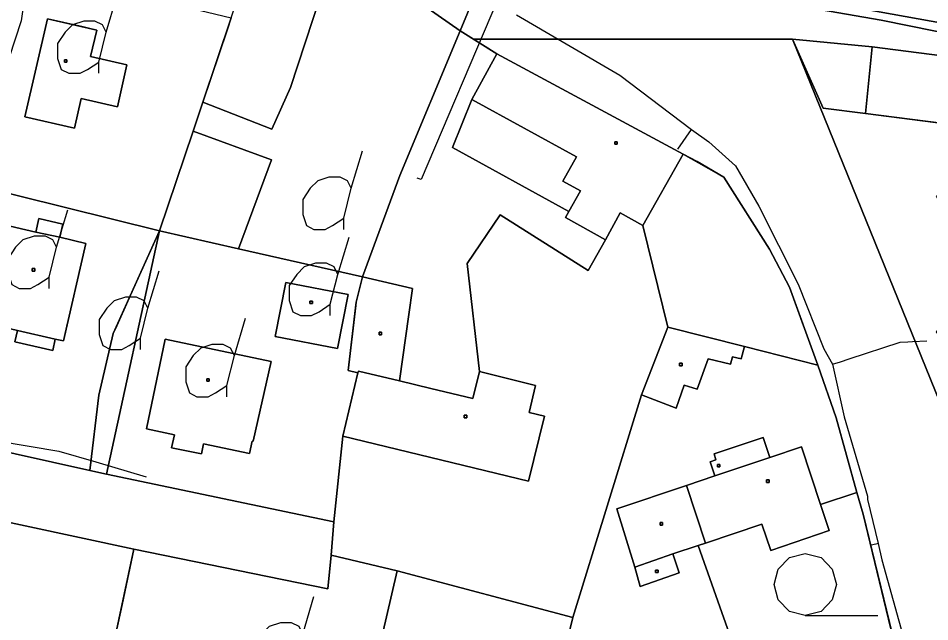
# Model space of a CAD drawing. Extents: x -645676 to -642474, y -1077513 to -1072613.
# Drawn here: x -644196.6 to -644086.8, y -1074683.6 to -1074610.9 of the extents above; entities that cross this region are included whole.
import ezdxf

# ---------------------------------------------------------------- set-up
doc = ezdxf.new("R2010")
doc.units = 0
for name, color, linetype in [('KN', 7, 'Continuous'), ('KULTURY_STAV', 7, 'Continuous'), ('KULTURY_ZNACKY', 7, 'Continuous'), ('PLYNOVOD', 7, 'Continuous')]:
    doc.layers.add(name, color=color, linetype=linetype)

# ---------------------------------------------------------------- blocks, each defined once
blk = doc.blocks.new('3$0400')
blk.add_lwpolyline([(0, 0), (-0.38, 0.1), (-0.65, 0.38), (-0.75, 0.75), (-0.65, 1.12), (-0.38, 1.4), (0, 1.5), (0.38, 1.4), (0.65, 1.12), (0.75, 0.75), (0.65, 0.38), (0.38, 0.1), (0, 0), (1.75, 0)])
blk = doc.blocks.new('$431')
blk.add_line((0.63, 0.99), (0.9, 1.89))
blk.add_lwpolyline([(0.45, 0), (0.45, 0.27), (0.63, 0.99), (0.54, 1.17), (0.36, 1.26), (0.09, 1.26), (-0.18, 1.17), (-0.36, 0.99), (-0.54, 0.72), (-0.54, 0.36), (-0.45, 0.09), (-0.27, 0), (0, 0), (0.18, 0.09), (0.45, 0.27)])

msp = doc.modelspace()

# ---------------------------------------------------------------- linework, layer by layer
at = {"layer": 'KN'}
for points in [[(-644139.25, -1074601.09), (-644139.25, -1074601.1), (-644139.27, -1074601.18), (-644139.28, -1074601.27), (-644139.27, -1074601.36), (-644139.25, -1074601.44), (-644139.21, -1074601.52), (-644139.16, -1074601.59), (-644139.1, -1074601.65), (-644139.03, -1074601.7), (-644138.97, -1074601.73), (-644143.41, -1074612.4), (-644154.82, -1074604.44), (-644150.43, -1074597.77), (-644156.49, -1074594.46)], [(-644154.82, -1074604.44), (-644143.41, -1074612.4), (-644150.67, -1074629.84), (-644155.15, -1074642.04), (-644170.09, -1074638.65), (-644166.13, -1074627.96), (-644175.57, -1074624.48), (-644174.4, -1074621.02), (-644166.08, -1074624.25), (-644163.85, -1074619.25), (-644160.25, -1074608.31), (-644159.27, -1074605.3), (-644158.08, -1074602.17)], [(-644170.97, -1074610.83), (-644174.4, -1074621.02), (-644175.57, -1074624.48), (-644179.61, -1074636.49), (-644202.31, -1074630.87), (-644196.46, -1074604.71)], [(-644160.25, -1074608.31), (-644163.85, -1074619.25), (-644166.08, -1074624.25), (-644174.4, -1074621.02), (-644170.97, -1074610.83), (-644169.12, -1074605.26)], [(-644037.43, -1074618.97), (-644038.89, -1074618.81), (-644062.57, -1074616.23), (-644079.62, -1074613.79), (-644092.71, -1074611.14), (-644106.4, -1074608.75), (-644105.4, -1074607.69), (-644104.47, -1074607.14), (-644103.46, -1074606.86), (-644102.45, -1074606.8), (-644096.39, -1074607.96), (-644094.93, -1074609.78), (-644083.09, -1074611.88), (-644075.17, -1074612.97), (-644067.23, -1074613.9), (-644038.25, -1074616.87), (-644037.57, -1074617.48)], [(-644187.91, -1074615.52), (-644183.53, -1074616.52), (-644184.66, -1074621.58), (-644189.05, -1074620.56), (-644189.86, -1074624.12), (-644195.82, -1074622.76), (-644193.12, -1074610.96), (-644187.18, -1074612.32)], [(-644187.91, -1074615.52), (-644187.18, -1074612.32), (-644193.12, -1074610.96), (-644195.82, -1074622.76), (-644189.86, -1074624.12), (-644189.05, -1074620.56), (-644184.66, -1074621.58), (-644183.53, -1074616.52)], [(-644138.98, -1074615.2), (-644141.98, -1074620.69), (-644144.31, -1074626.48), (-644130.3, -1074634.16), (-644130.71, -1074634.91), (-644125.9, -1074637.58), (-644127.99, -1074641.28), (-644138.6, -1074634.57), (-644142.55, -1074640.45), (-644141.08, -1074653.45), (-644141.88, -1074656.7), (-644146.93, -1074655.47), (-644150.72, -1074654.56), (-644149.59, -1074646.56), (-644149.15, -1074643.44), (-644155.15, -1074642.04), (-644150.67, -1074629.84), (-644143.41, -1074612.4)], [(-644093.79, -1074614.35), (-644094.6, -1074622.38), (-644070.06, -1074625.5), (-644069.25, -1074617.47), (-644062.82, -1074618.38), (-644066.24, -1074640.05), (-644068.71, -1074636.53), (-644069.91, -1074634.81), (-644071.8, -1074636.13), (-644070.59, -1074637.85), (-644086.05, -1074648.67), (-644081.14, -1074655.68), (-644085.09, -1074658.42), (-644103.39, -1074613.42)], [(-644069.25, -1074617.47), (-644070.06, -1074625.5), (-644094.6, -1074622.38), (-644093.79, -1074614.35), (-644075.66, -1074616.65)], [(-644116.56, -1074627.25), (-644121.4, -1074635.84), (-644124.11, -1074634.34), (-644125.9, -1074637.58), (-644130.71, -1074634.91), (-644130.3, -1074634.16), (-644128.92, -1074631.67), (-644131.02, -1074630.51), (-644129.39, -1074627.57), (-644141.98, -1074620.69), (-644138.98, -1074615.2)], [(-644190.76, -1074616.2), (-644191.06, -1074616.2), (-644191.06, -1074615.9), (-644190.76, -1074615.9)], [(-644190.76, -1074616.2), (-644190.76, -1074615.9), (-644191.06, -1074615.9), (-644191.06, -1074616.2)], [(-644130.3, -1074634.16), (-644144.31, -1074626.48), (-644141.98, -1074620.69), (-644129.39, -1074627.57), (-644131.02, -1074630.51), (-644128.92, -1074631.67)], [(-644170.09, -1074638.65), (-644179.61, -1074636.49), (-644175.57, -1074624.48), (-644166.13, -1074627.96)], [(-644124.48, -1074626.07), (-644124.78, -1074626.07), (-644124.78, -1074625.77), (-644124.48, -1074625.77)], [(-644124.48, -1074626.07), (-644124.48, -1074625.77), (-644124.78, -1074625.77), (-644124.78, -1074626.07)], [(-644100.34, -1074652.67), (-644109.17, -1074650.42), (-644118.4, -1074648.08), (-644121.4, -1074635.84), (-644116.56, -1074627.25), (-644111.64, -1074630.04), (-644106.16, -1074638.69), (-644103.72, -1074643.27)], [(-644179.61, -1074636.49), (-644185.18, -1074648.86), (-644186.93, -1074656.29), (-644187.99, -1074665.37), (-644206.02, -1074661.35), (-644208.14, -1074657.02), (-644206.14, -1074648.07), (-644202.31, -1074630.87)], [(-644121.4, -1074635.84), (-644118.4, -1074648.08), (-644121.58, -1074656.23), (-644129.85, -1074683.06), (-644150.97, -1074677.44), (-644158.95, -1074675.56), (-644158.6, -1074671.56), (-644157.52, -1074661.21), (-644135.19, -1074666.63), (-644133.26, -1074658.81), (-644135.11, -1074658.36), (-644134.31, -1074655.11), (-644141.08, -1074653.45), (-644142.55, -1074640.45), (-644138.6, -1074634.57), (-644127.99, -1074641.28), (-644125.9, -1074637.58), (-644124.11, -1074634.34)], [(-644194.52, -1074636.65), (-644198.81, -1074635.66), (-644201.51, -1074647.39), (-644196.71, -1074648.51), (-644197.03, -1074649.86), (-644192.48, -1074650.91), (-644192.17, -1074649.55), (-644191.17, -1074649.76), (-644188.47, -1074638.03), (-644191.62, -1074637.27), (-644191.24, -1074635.69), (-644194.15, -1074635.02)], [(-644191.62, -1074637.27), (-644194.52, -1074636.65), (-644194.15, -1074635.02), (-644191.24, -1074635.69)], [(-644194.52, -1074636.65), (-644191.62, -1074637.27), (-644188.47, -1074638.03), (-644191.17, -1074649.76), (-644192.17, -1074649.55), (-644196.71, -1074648.51), (-644201.51, -1074647.39), (-644198.81, -1074635.66)], [(-644185.99, -1074665.82), (-644187.99, -1074665.37), (-644186.93, -1074656.29), (-644185.18, -1074648.86), (-644179.61, -1074636.49)], [(-644170.09, -1074638.65), (-644155.15, -1074642.04), (-644155.91, -1074645.07), (-644156.89, -1074653.33), (-644155.71, -1074653.61), (-644157.52, -1074661.21), (-644158.6, -1074671.56), (-644185.99, -1074665.82), (-644179.61, -1074636.49)], [(-644194.65, -1074641.34), (-644194.95, -1074641.34), (-644194.95, -1074641.04), (-644194.65, -1074641.04)], [(-644194.65, -1074641.34), (-644194.65, -1074641.04), (-644194.95, -1074641.04), (-644194.95, -1074641.34)], [(-644150.72, -1074654.56), (-644155.65, -1074653.38), (-644155.71, -1074653.61), (-644156.89, -1074653.33), (-644155.91, -1074645.07), (-644155.15, -1074642.04), (-644149.15, -1074643.44), (-644149.59, -1074646.56)], [(-644156.9, -1074644.16), (-644158.18, -1074650.66), (-644165.68, -1074649.23), (-644164.41, -1074642.7)], [(-644156.9, -1074644.16), (-644164.41, -1074642.7), (-644165.68, -1074649.23), (-644158.18, -1074650.66)], [(-644161.2, -1074645.26), (-644161.5, -1074645.26), (-644161.5, -1074644.96), (-644161.2, -1074644.96)], [(-644161.2, -1074645.26), (-644161.2, -1074644.96), (-644161.5, -1074644.96), (-644161.5, -1074645.26)], [(-644192.17, -1074649.55), (-644192.48, -1074650.91), (-644197.03, -1074649.86), (-644196.71, -1074648.51)], [(-644109.17, -1074650.42), (-644109.55, -1074651.92), (-644110.62, -1074651.67), (-644110.83, -1074652.54), (-644113.52, -1074651.9), (-644114.86, -1074655.57), (-644116.41, -1074655.08), (-644117.4, -1074657.86), (-644121.58, -1074656.23), (-644118.4, -1074648.08)], [(-644166.16, -1074652.24), (-644168.32, -1074661.84), (-644168.47, -1074661.81), (-644168.78, -1074663.3), (-644174.31, -1074662.16), (-644174.56, -1074663.35), (-644178.15, -1074662.61), (-644177.82, -1074661.07), (-644181.2, -1074660.34), (-644178.95, -1074649.55)], [(-644166.16, -1074652.24), (-644178.95, -1074649.55), (-644181.2, -1074660.34), (-644177.82, -1074661.07), (-644178.15, -1074662.61), (-644174.56, -1074663.35), (-644174.31, -1074662.16), (-644168.78, -1074663.3), (-644168.47, -1074661.81), (-644168.32, -1074661.84)], [(-644152.87, -1074649.02), (-644153.17, -1074649.02), (-644153.17, -1074648.72), (-644152.87, -1074648.72)], [(-644152.87, -1074649.02), (-644152.87, -1074648.72), (-644153.17, -1074648.72), (-644153.17, -1074649.02)], [(-644116.67, -1074652.75), (-644116.97, -1074652.75), (-644116.97, -1074652.45), (-644116.67, -1074652.45)], [(-644116.67, -1074652.75), (-644116.67, -1074652.45), (-644116.97, -1074652.45), (-644116.97, -1074652.75)], [(-644150.72, -1074654.56), (-644146.93, -1074655.47), (-644141.88, -1074656.7), (-644141.08, -1074653.45), (-644134.31, -1074655.11), (-644135.11, -1074658.36), (-644133.26, -1074658.81), (-644135.19, -1074666.63), (-644157.52, -1074661.21), (-644155.71, -1074653.61), (-644155.65, -1074653.38)], [(-644173.63, -1074654.61), (-644173.93, -1074654.61), (-644173.93, -1074654.31), (-644173.63, -1074654.31)], [(-644173.63, -1074654.61), (-644173.63, -1074654.31), (-644173.93, -1074654.31), (-644173.93, -1074654.61)], [(-644187.99, -1074665.37), (-644185.99, -1074665.82), (-644158.6, -1074671.56), (-644158.95, -1074675.56), (-644159.33, -1074679.62), (-644182.69, -1074674.85), (-644208.92, -1074669.23), (-644212.13, -1074671.89), (-644208.14, -1074657.02), (-644206.02, -1074661.35)], [(-644142.6, -1074659), (-644142.9, -1074659), (-644142.9, -1074658.7), (-644142.6, -1074658.7)], [(-644142.6, -1074659), (-644142.6, -1074658.7), (-644142.9, -1074658.7), (-644142.9, -1074659)], [(-644106.1, -1074663.78), (-644112.71, -1074666.02), (-644113.28, -1074664.3), (-644112.59, -1074664.07), (-644112.8, -1074663.37), (-644106.92, -1074661.39)], [(-644099.99, -1074669.47), (-644098.97, -1074672.6), (-644106, -1074674.99), (-644107.07, -1074671.83), (-644113.85, -1074674.09), (-644116.16, -1074667.17), (-644112.71, -1074666.02), (-644106.1, -1074663.78), (-644102.28, -1074662.49)], [(-644112.12, -1074664.93), (-644112.42, -1074664.93), (-644112.42, -1074664.63), (-644112.12, -1074664.63)], [(-644112.12, -1074664.93), (-644112.12, -1074664.63), (-644112.42, -1074664.63), (-644112.42, -1074664.93)], [(-644113.85, -1074674.09), (-644114.75, -1074674.39), (-644117.78, -1074675.4), (-644122.38, -1074677), (-644124.54, -1074669.97), (-644116.16, -1074667.17)], [(-644106.19, -1074666.8), (-644106.49, -1074666.8), (-644106.49, -1074666.5), (-644106.19, -1074666.5)], [(-644106.19, -1074666.8), (-644106.19, -1074666.5), (-644106.49, -1074666.5), (-644106.49, -1074666.8)], [(-644089.58, -1074692.41), (-644108.61, -1074691.77), (-644114.75, -1074674.39), (-644113.85, -1074674.09), (-644107.07, -1074671.83), (-644106, -1074674.99), (-644098.97, -1074672.6), (-644099.99, -1074669.47), (-644095.61, -1074668.01), (-644094.88, -1074670.61)], [(-644182.69, -1074674.85), (-644186.97, -1074694.78), (-644187.37, -1074696.63), (-644216.34, -1074690.18), (-644212.13, -1074671.89), (-644208.92, -1074669.23)], [(-644119.03, -1074671.93), (-644119.33, -1074671.93), (-644119.33, -1074671.63), (-644119.03, -1074671.63)], [(-644119.03, -1074671.93), (-644119.03, -1074671.63), (-644119.33, -1074671.63), (-644119.33, -1074671.93)], [(-644158.95, -1074675.56), (-644150.97, -1074677.44), (-644156.53, -1074701.32), (-644159.61, -1074700.65), (-644186.97, -1074694.78), (-644182.69, -1074674.85), (-644159.33, -1074679.62)], [(-644122.38, -1074677), (-644117.78, -1074675.4), (-644117.02, -1074677.68), (-644121.71, -1074679.34)], [(-644129.85, -1074683.06), (-644131.74, -1074690.84), (-644121.51, -1074691.33), (-644124.9, -1074708.06), (-644153.14, -1074702.07), (-644156.53, -1074701.32), (-644150.97, -1074677.44)], [(-644119.57, -1074677.66), (-644119.87, -1074677.66), (-644119.87, -1074677.36), (-644119.57, -1074677.36)], [(-644119.57, -1074677.66), (-644119.57, -1074677.36), (-644119.87, -1074677.36), (-644119.87, -1074677.66)]]:
    msp.add_lwpolyline(points, close=True, dxfattribs=at)
for points in [[(-644089.58, -1074692.41), (-644094.88, -1074670.61), (-644095.61, -1074668.01), (-644098.12, -1074659.02), (-644100.34, -1074652.67), (-644103.72, -1074643.27), (-644106.16, -1074638.69), (-644111.64, -1074630.04), (-644116.56, -1074627.25), (-644138.98, -1074615.2), (-644143.41, -1074612.4), (-644138.97, -1074601.73)], [(-644106.4, -1074608.75), (-644092.71, -1074611.14), (-644079.62, -1074613.79)], [(-643989.11, -1074621.69), (-644009.98, -1074619.52), (-644020.5, -1074618.54), (-644021.99, -1074616.95), (-644028.01, -1074616.32), (-644029.8, -1074616.95), (-644030.52, -1074617.67), (-644031.21, -1074619.65), (-644037.43, -1074618.97), (-644037.57, -1074617.48), (-644038.25, -1074616.87), (-644067.23, -1074613.9), (-644075.17, -1074612.97), (-644083.09, -1074611.88), (-644094.93, -1074609.78)], [(-644075.66, -1074616.65), (-644093.79, -1074614.35), (-644103.39, -1074613.42), (-644085.09, -1074658.42)], [(-644131.74, -1074690.84), (-644129.85, -1074683.06), (-644121.58, -1074656.23), (-644117.4, -1074657.86), (-644116.41, -1074655.08), (-644114.86, -1074655.57), (-644113.52, -1074651.9), (-644110.83, -1074652.54), (-644110.62, -1074651.67), (-644109.55, -1074651.92), (-644109.17, -1074650.42), (-644100.34, -1074652.67), (-644098.12, -1074659.02), (-644095.61, -1074668.01), (-644099.99, -1074669.47), (-644102.28, -1074662.49), (-644106.1, -1074663.78), (-644106.92, -1074661.39), (-644112.8, -1074663.37), (-644112.59, -1074664.07), (-644113.28, -1074664.3), (-644112.71, -1074666.02), (-644116.16, -1074667.17), (-644124.54, -1074669.97), (-644122.38, -1074677), (-644121.71, -1074679.34), (-644117.02, -1074677.68), (-644117.78, -1074675.4), (-644114.75, -1074674.39), (-644108.61, -1074691.77)]]:
    msp.add_lwpolyline(points, dxfattribs=at)
at = {"layer": 'KULTURY_STAV'}
for points in [[(-644154.82, -1074604.44), (-644143.41, -1074612.4), (-644138.98, -1074615.2), (-644116.56, -1074627.25), (-644121.4, -1074635.84), (-644124.11, -1074634.34), (-644125.9, -1074637.58), (-644127.99, -1074641.28), (-644138.6, -1074634.57), (-644142.55, -1074640.45), (-644141.08, -1074653.45), (-644134.31, -1074655.11), (-644135.11, -1074658.36), (-644133.26, -1074658.81), (-644135.19, -1074666.63), (-644157.52, -1074661.21), (-644155.71, -1074653.61), (-644156.89, -1074653.33), (-644155.91, -1074645.07), (-644155.15, -1074642.04), (-644170.09, -1074638.65), (-644179.61, -1074636.49), (-644175.57, -1074624.48), (-644174.4, -1074621.02), (-644170.97, -1074610.83)], [(-644075.66, -1074616.65), (-644093.79, -1074614.35), (-644103.39, -1074613.42), (-644141.8, -1074613.42), (-644142.77, -1074612.8), (-644143.41, -1074612.4), (-644154.82, -1074604.44)], [(-644193.12, -1074610.96), (-644187.18, -1074612.32), (-644187.91, -1074615.52), (-644183.53, -1074616.52), (-644184.66, -1074621.58), (-644189.05, -1074620.56), (-644189.86, -1074624.12), (-644195.82, -1074622.76), (-644193.12, -1074610.96)], [(-644195.82, -1074622.76), (-644191.55, -1074623.74), (-644189.86, -1074624.12), (-644189.05, -1074620.56), (-644184.66, -1074621.58), (-644183.53, -1074616.52), (-644187.91, -1074615.52), (-644187.18, -1074612.32), (-644188.17, -1074612.09), (-644188.82, -1074611.94), (-644193.12, -1074610.96), (-644193.36, -1074612.01), (-644195.82, -1074622.76)], [(-644170.97, -1074610.83), (-644171.48, -1074612.35), (-644174.4, -1074621.02), (-644175.57, -1074624.48), (-644179.61, -1074636.49), (-644183.1, -1074644.23), (-644184.92, -1074648.28), (-644185.18, -1074648.86), (-644186.93, -1074656.29), (-644187.36, -1074659.97), (-644187.99, -1074665.37), (-644185.99, -1074665.82), (-644184.8, -1074660.34), (-644184.75, -1074660.12), (-644182.38, -1074649.23), (-644182.2, -1074648.41), (-644181.31, -1074644.31), (-644179.61, -1074636.49), (-644176.24, -1074637.26), (-644170.09, -1074638.65), (-644163.85, -1074640.07), (-644155.15, -1074642.04), (-644155.91, -1074645.07), (-644155.96, -1074645.47), (-644156.89, -1074653.33), (-644155.71, -1074653.61), (-644157.52, -1074661.21), (-644158.6, -1074671.56), (-644158.95, -1074675.56), (-644159.33, -1074679.62), (-644182.69, -1074674.85), (-644184.12, -1074681.51), (-644185.9, -1074689.78)], [(-644090.39, -1074689.09), (-644094.88, -1074670.61), (-644095.61, -1074668.01), (-644098.12, -1074659.02), (-644100.34, -1074652.67), (-644101.78, -1074648.67), (-644102.04, -1074647.94), (-644103.72, -1074643.27), (-644106.16, -1074638.69), (-644111.64, -1074630.04), (-644114.87, -1074628.16), (-644116.56, -1074627.25), (-644138.98, -1074615.2), (-644141.8, -1074613.42), (-644103.39, -1074613.42), (-644099.69, -1074621.72), (-644094.6, -1074622.38), (-644075.21, -1074624.85)], [(-644103.39, -1074613.42), (-644093.79, -1074614.35), (-644075.66, -1074616.65), (-644069.25, -1074617.47), (-644066.79, -1074617.82), (-644068.16, -1074636.42), (-644078.48, -1074643.39), (-644086.01, -1074632.33), (-644075.21, -1074624.85), (-644094.6, -1074622.38), (-644099.69, -1074621.72), (-644103.39, -1074613.42)], [(-644186.97, -1074694.78), (-644182.69, -1074674.85), (-644159.33, -1074679.62), (-644158.95, -1074675.56), (-644158.6, -1074671.56), (-644157.52, -1074661.21), (-644135.19, -1074666.63), (-644133.26, -1074658.81), (-644135.11, -1074658.36), (-644134.31, -1074655.11), (-644141.08, -1074653.45), (-644142.55, -1074640.45), (-644138.6, -1074634.57), (-644127.99, -1074641.28), (-644125.9, -1074637.58), (-644124.11, -1074634.34), (-644121.4, -1074635.84), (-644116.56, -1074627.25)], [(-644116.56, -1074627.25), (-644114.87, -1074628.16), (-644111.64, -1074630.04), (-644106.16, -1074638.69), (-644103.72, -1074643.27), (-644100.34, -1074652.67), (-644109.17, -1074650.42), (-644118.4, -1074648.08), (-644121.58, -1074656.23), (-644129.85, -1074683.06), (-644131.74, -1074690.84)], [(-644194.15, -1074635.02), (-644191.24, -1074635.69), (-644191.62, -1074637.27), (-644188.47, -1074638.03), (-644191.17, -1074649.76), (-644192.17, -1074649.55), (-644192.48, -1074650.91), (-644197.03, -1074649.86), (-644196.71, -1074648.51), (-644201.51, -1074647.39), (-644198.81, -1074635.66), (-644194.52, -1074636.65), (-644194.15, -1074635.02)], [(-644201.51, -1074647.39), (-644201.17, -1074647.47), (-644196.71, -1074648.51), (-644197.03, -1074649.86), (-644192.48, -1074650.91), (-644192.17, -1074649.55), (-644191.17, -1074649.76), (-644190.76, -1074647.99), (-644189.83, -1074643.92), (-644188.47, -1074638.03), (-644191.62, -1074637.27), (-644191.24, -1074635.69), (-644194.15, -1074635.02), (-644194.52, -1074636.65), (-644198.81, -1074635.66), (-644200.6, -1074643.43), (-644201.51, -1074647.39)], [(-644179.61, -1074636.49), (-644185.99, -1074665.82), (-644187.99, -1074665.37), (-644186.93, -1074656.29), (-644185.18, -1074648.86), (-644179.61, -1074636.49)], [(-644164.41, -1074642.7), (-644156.9, -1074644.16), (-644158.18, -1074650.66), (-644165.68, -1074649.23), (-644164.41, -1074642.7)], [(-644165.68, -1074649.23), (-644158.18, -1074650.66), (-644157.15, -1074645.42), (-644156.9, -1074644.16), (-644164.41, -1074642.7), (-644164.87, -1074645.06), (-644165.68, -1074649.23)], [(-644118.4, -1074648.08), (-644109.17, -1074650.42), (-644100.34, -1074652.67), (-644098.12, -1074659.02), (-644095.61, -1074668.01), (-644099.99, -1074669.47), (-644098.97, -1074672.6), (-644106, -1074674.99), (-644107.07, -1074671.83), (-644113.85, -1074674.09), (-644114.75, -1074674.39), (-644108.61, -1074691.77), (-644089.58, -1074692.41), (-644084.34, -1074713.78), (-644127.33, -1074718.82), (-644124.9, -1074708.06), (-644121.51, -1074691.33), (-644131.74, -1074690.84), (-644129.85, -1074683.06), (-644121.58, -1074656.23), (-644118.4, -1074648.08)], [(-644178.95, -1074649.55), (-644166.16, -1074652.24), (-644168.32, -1074661.84), (-644168.47, -1074661.81), (-644168.78, -1074663.3), (-644174.31, -1074662.16), (-644174.56, -1074663.35), (-644178.15, -1074662.61), (-644177.82, -1074661.07), (-644181.2, -1074660.34), (-644178.95, -1074649.55)], [(-644181.2, -1074660.34), (-644177.82, -1074661.07), (-644178.15, -1074662.61), (-644174.56, -1074663.35), (-644174.31, -1074662.16), (-644168.78, -1074663.3), (-644168.47, -1074661.81), (-644168.32, -1074661.84), (-644166.16, -1074652.24), (-644178.95, -1074649.55), (-644181.2, -1074660.34)], [(-644095.61, -1074668.01), (-644094.88, -1074670.61), (-644089.58, -1074692.41), (-644108.61, -1074691.77), (-644114.75, -1074674.39), (-644113.85, -1074674.09), (-644107.07, -1074671.83), (-644106, -1074674.99), (-644098.97, -1074672.6), (-644099.99, -1074669.47), (-644095.61, -1074668.01)]]:
    msp.add_lwpolyline(points, dxfattribs=at)
at = {"layer": 'PLYNOVOD'}
for p, q in [((-644195.37, -1074604.81), (-644196.29, -1074611.21)), ((-644138.9, -1074608.66), (-644148.09, -1074630.33)), ((-644196.29, -1074611.21), (-644198.44, -1074617.82)), ((-644136.61, -1074610.48), (-644124.18, -1074617.77)), ((-644124.18, -1074617.77), (-644115.54, -1074624.31)), ((-644117.18, -1074626.67), (-644115.54, -1074624.31)), ((-644115.54, -1074624.31), (-644113.44, -1074625.78)), ((-644113.44, -1074625.78), (-644110.25, -1074628.66)), ((-644110.25, -1074628.66), (-644107.44, -1074633.54)), ((-644148.09, -1074630.33), (-644148.57, -1074630.15)), ((-644107.44, -1074633.54), (-644102.69, -1074642.92)), ((-644102.69, -1074642.92), (-644099.59, -1074650.69)), ((-644088.93, -1074649.84), (-644087.19, -1074649.75)), ((-644099.59, -1074650.69), (-644098.56, -1074652.57)), ((-644096.56, -1074651.92), (-644090.39, -1074649.92)), ((-644090.39, -1074649.92), (-644089.49, -1074649.87)), ((-644089.49, -1074649.87), (-644088.93, -1074649.84)), ((-644097.61, -1074652.26), (-644096.56, -1074651.92)), ((-644098.56, -1074652.57), (-644097.61, -1074652.26)), ((-644098.56, -1074652.57), (-644097.15, -1074658.89)), ((-644097.15, -1074658.89), (-644094.36, -1074668.45)), ((-644206.06, -1074660.62), (-644191.75, -1074663.05)), ((-644191.75, -1074663.05), (-644187.29, -1074664.3)), ((-644187.29, -1074664.3), (-644181.23, -1074666.11)), ((-644094.36, -1074668.45), (-644094.32, -1074668.84)), ((-644094.32, -1074668.84), (-644093.06, -1074674.15)), ((-644093.88, -1074674.35), (-644093.97, -1074674.38)), ((-644093.35, -1074674.22), (-644093.88, -1074674.35)), ((-644093.06, -1074674.15), (-644093.35, -1074674.22)), ((-644093.06, -1074674.15), (-644092.6, -1074676.1)), ((-644092.6, -1074676.1), (-644089.9, -1074685.9))]:
    msp.add_line(p, q, dxfattribs=at)

# ---------------------------------------------------------------- block references
at = {"layer": 'KULTURY_ZNACKY', "xscale": 5, "yscale": 5}
for name, p in [('$431', (-644189.19, -1074617.53)), ('$431', (-644159.66, -1074636.32)), ('$431', (-644195.16, -1074643.43)), ('$431', (-644161.29, -1074646.69)), ('$431', (-644184.17, -1074650.77)), ('$431', (-644173.75, -1074656.47)), ('3$0400', (-644101.84, -1074682.84)), ('$431', (-644165.51, -1074690))]:
    msp.add_blockref(name, p, dxfattribs=at)

doc.saveas('drawing.dxf')
